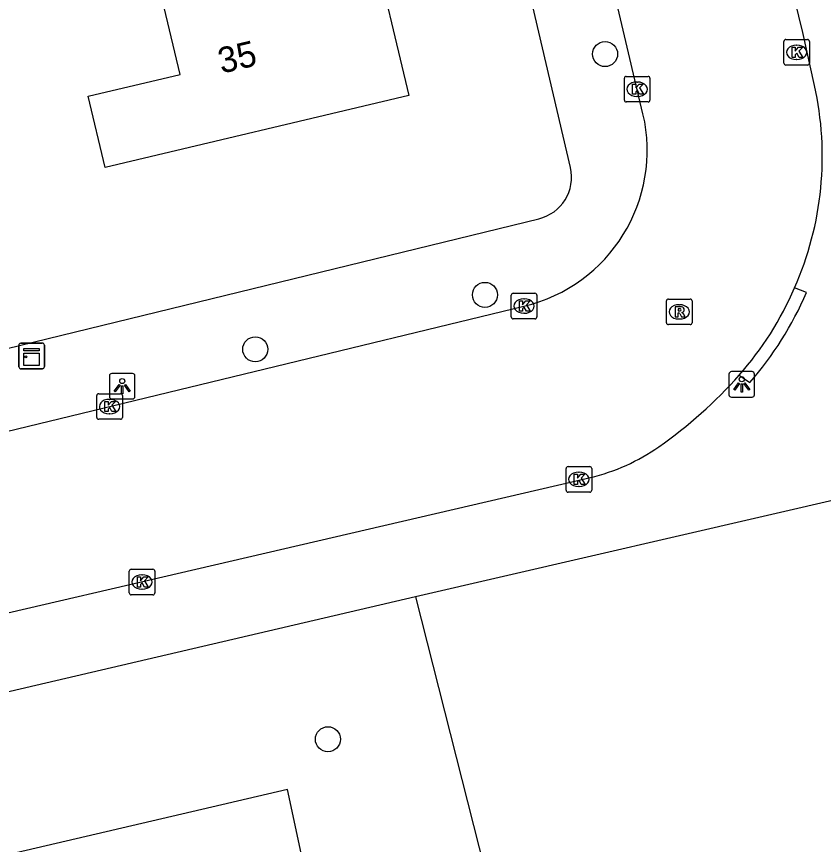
# Model space of a CAD drawing. Extents: x 162026 to 163499, y 387297 to 388169.
# Drawn here: x 163106.76 to 163138.32, y 387943.47 to 387975.82 of the extents above; entities that cross this region are included whole.
import ezdxf

# ---------------------------------------------------------------- set-up
doc = ezdxf.new("R2010")
doc.units = 0
for name, color, linetype in [('IMGEO_Boom', 7, 'Continuous'), ('IMGEO_Groenvoorziening', 7, 'Continuous'), ('IMGEO_Kast', 7, 'Continuous'), ('IMGEO_Kolk', 7, 'Continuous'), ('IMGEO_Lichtpunt', 7, 'Continuous'), ('IMGEO_Pand', 7, 'Continuous'), ('IMGEO_Pand_nummerreeks', 7, 'Continuous'), ('IMGEO_Rijbaan_lokaal_open', 7, 'Continuous'), ('IMGEO_Rioolput', 7, 'Continuous'), ('IMGEO_Voetpad_open', 7, 'Continuous')]:
    doc.layers.add(name, color=color, linetype=linetype)

msp = doc.modelspace()

# ---------------------------------------------------------------- linework, layer by layer
at = {"layer": 'IMGEO_Boom'}
for centre in [(163129.777, 387974.357), (163125.077, 387964.949), (163116.094, 387962.821), (163118.936, 387947.585)]:
    msp.add_circle(centre, 0.489, dxfattribs=at)
at = {"layer": 'IMGEO_Groenvoorziening'}
for points in [[(163122.355, 387953.142), (163129.826, 387923.728)], [(163122.45, 387921.881), (163117.36, 387945.614), (163071.72, 387934.977), (163076.092, 387916.046)]]:
    msp.add_lwpolyline(points, dxfattribs=at)
at = {"layer": 'IMGEO_Kast'}
for p, q in [((163106.849, 387962.134), (163106.849, 387962.975)), ((163106.849, 387962.975), (163106.849, 387962.134)), ((163106.924, 387963.059), (163107.765, 387963.059)), ((163107.765, 387963.059), (163106.924, 387963.059)), ((163107.849, 387962.984), (163107.849, 387962.143)), ((163107.849, 387962.143), (163107.849, 387962.984)), ((163107.774, 387962.059), (163106.933, 387962.059)), ((163106.933, 387962.059), (163107.774, 387962.059))]:
    msp.add_line(p, q, dxfattribs=at)
for points in [[(163107.044, 387962.849), (163107.644, 387962.849), (163107.644, 387962.764), (163107.044, 387962.764), (163107.044, 387962.849)], [(163107.044, 387962.674), (163107.644, 387962.674), (163107.644, 387962.185), (163107.044, 387962.185), (163107.044, 387962.674)]]:
    msp.add_lwpolyline(points, dxfattribs=at)
msp.add_circle((163107.128, 387962.523), 0.0377, dxfattribs=at)
for centre, start, end in [((163106.927, 387962.981), 92.4484, 184.2845), ((163106.927, 387962.981), 92.4484, 184.2845), ((163107.771, 387962.981), 2.4484, 94.2845), ((163107.771, 387962.981), 2.4484, 94.2845), ((163106.927, 387962.137), 182.4484, 274.2845), ((163106.927, 387962.137), 182.4484, 274.2845), ((163107.771, 387962.137), 272.4484, 4.2845), ((163107.771, 387962.137), 272.4484, 4.2845)]:
    msp.add_arc(centre, 0.0779, start, end, dxfattribs=at)
at = {"layer": 'IMGEO_Kolk'}
for p, q in [((163136.842, 387974.927), (163137.694, 387974.927)), ((163136.767, 387974.001), (163136.767, 387974.853)), ((163137.255, 387974.707), (163137.28, 387974.707)), ((163137.768, 387974.853), (163137.768, 387974.001)), ((163137.694, 387973.927), (163136.842, 387973.927)), ((163137.278, 387974.147), (163137.253, 387974.147)), ((163130.53, 387972.559), (163130.53, 387973.411)), ((163130.605, 387973.485), (163131.457, 387973.485)), ((163131.531, 387973.411), (163131.531, 387972.559)), ((163131.018, 387973.265), (163131.043, 387973.265)), ((163131.041, 387972.705), (163131.016, 387972.705)), ((163131.457, 387972.485), (163130.605, 387972.485)), ((163126.106, 387964.084), (163126.106, 387964.936)), ((163126.181, 387965.01), (163127.033, 387965.01)), ((163127.107, 387964.936), (163127.107, 387964.084)), ((163126.594, 387964.79), (163126.619, 387964.79)), ((163126.617, 387964.23), (163126.592, 387964.23)), ((163127.033, 387964.01), (163126.181, 387964.01)), ((163109.897, 387960.159), (163109.897, 387961.011)), ((163109.972, 387961.085), (163110.824, 387961.085)), ((163110.898, 387961.011), (163110.898, 387960.159)), ((163110.385, 387960.865), (163110.41, 387960.865)), ((163110.824, 387960.085), (163109.972, 387960.085)), ((163110.408, 387960.305), (163110.383, 387960.305)), ((163128.251, 387957.313), (163128.251, 387958.165)), ((163128.326, 387958.239), (163129.178, 387958.239)), ((163129.252, 387958.165), (163129.252, 387957.313)), ((163128.739, 387958.019), (163128.764, 387958.019)), ((163128.762, 387957.459), (163128.737, 387957.459)), ((163129.178, 387957.239), (163128.326, 387957.239)), ((163111.242, 387954.227), (163112.094, 387954.227)), ((163111.167, 387953.301), (163111.167, 387954.153)), ((163111.655, 387954.007), (163111.68, 387954.007)), ((163112.168, 387954.153), (163112.168, 387953.301)), ((163112.094, 387953.227), (163111.242, 387953.227)), ((163111.678, 387953.447), (163111.653, 387953.447))]:
    msp.add_line(p, q, dxfattribs=at)
for points in [[(163136.842, 387974.927), (163137.694, 387974.927)], [(163136.767, 387974.001), (163136.767, 387974.853)], [(163137.088, 387974.627), (163137.211, 387974.627), (163137.211, 387974.476), (163137.341, 387974.627), (163137.505, 387974.627), (163137.359, 387974.476), (163137.512, 387974.227), (163137.36, 387974.227), (163137.275, 387974.391), (163137.211, 387974.324), (163137.211, 387974.227), (163137.088, 387974.227), (163137.088, 387974.627)], [(163137.768, 387974.853), (163137.768, 387974.001)], [(163137.694, 387973.927), (163136.842, 387973.927)], [(163130.53, 387972.559), (163130.53, 387973.411)], [(163130.605, 387973.485), (163131.457, 387973.485)], [(163131.531, 387973.411), (163131.531, 387972.559)], [(163130.851, 387973.185), (163130.974, 387973.185), (163130.974, 387973.034), (163131.104, 387973.185), (163131.268, 387973.185), (163131.122, 387973.034), (163131.275, 387972.785), (163131.123, 387972.785), (163131.038, 387972.949), (163130.974, 387972.882), (163130.974, 387972.785), (163130.851, 387972.785), (163130.851, 387973.185)], [(163131.457, 387972.485), (163130.605, 387972.485)], [(163126.106, 387964.084), (163126.106, 387964.936)], [(163126.181, 387965.01), (163127.033, 387965.01)], [(163127.107, 387964.936), (163127.107, 387964.084)], [(163126.427, 387964.71), (163126.55, 387964.71), (163126.55, 387964.559), (163126.68, 387964.71), (163126.844, 387964.71), (163126.698, 387964.559), (163126.851, 387964.31), (163126.699, 387964.31), (163126.614, 387964.474), (163126.55, 387964.407), (163126.55, 387964.31), (163126.427, 387964.31), (163126.427, 387964.71)], [(163127.033, 387964.01), (163126.181, 387964.01)], [(163109.897, 387960.159), (163109.897, 387961.011)], [(163109.972, 387961.085), (163110.824, 387961.085)], [(163110.898, 387961.011), (163110.898, 387960.159)], [(163110.218, 387960.785), (163110.341, 387960.785), (163110.341, 387960.634), (163110.471, 387960.785), (163110.635, 387960.785), (163110.489, 387960.634), (163110.642, 387960.385), (163110.49, 387960.385), (163110.405, 387960.549), (163110.341, 387960.482), (163110.341, 387960.385), (163110.218, 387960.385), (163110.218, 387960.785)], [(163110.824, 387960.085), (163109.972, 387960.085)], [(163128.251, 387957.313), (163128.251, 387958.165)], [(163128.326, 387958.239), (163129.178, 387958.239)], [(163129.252, 387958.165), (163129.252, 387957.313)], [(163128.572, 387957.939), (163128.695, 387957.939), (163128.695, 387957.788), (163128.825, 387957.939), (163128.989, 387957.939), (163128.843, 387957.788), (163128.996, 387957.539), (163128.844, 387957.539), (163128.759, 387957.703), (163128.695, 387957.636), (163128.695, 387957.539), (163128.572, 387957.539), (163128.572, 387957.939)], [(163129.178, 387957.239), (163128.326, 387957.239)], [(163111.242, 387954.227), (163112.094, 387954.227)], [(163111.167, 387953.301), (163111.167, 387954.153)], [(163111.488, 387953.927), (163111.611, 387953.927), (163111.611, 387953.776), (163111.741, 387953.927), (163111.905, 387953.927), (163111.759, 387953.776), (163111.912, 387953.527), (163111.76, 387953.527), (163111.675, 387953.691), (163111.611, 387953.624), (163111.611, 387953.527), (163111.488, 387953.527), (163111.488, 387953.927)], [(163112.168, 387954.153), (163112.168, 387953.301)], [(163112.094, 387953.227), (163111.242, 387953.227)]]:
    msp.add_lwpolyline(points, dxfattribs=at)
for centre, start, end in [((163136.844, 387974.851), 91.552, 178.448), ((163136.844, 387974.851), 91.552, 178.448), ((163137.692, 387974.851), 1.552, 88.448), ((163137.692, 387974.851), 1.552, 88.448), ((163136.844, 387974.003), 181.552, 268.448), ((163136.844, 387974.003), 181.552, 268.448), ((163137.692, 387974.003), 271.552, 358.448), ((163137.692, 387974.003), 271.552, 358.448), ((163130.607, 387973.409), 91.552, 178.448), ((163130.607, 387973.409), 91.552, 178.448), ((163131.455, 387973.409), 1.552, 88.448), ((163131.455, 387973.409), 1.552, 88.448), ((163130.607, 387972.561), 181.552, 268.448), ((163130.607, 387972.561), 181.552, 268.448), ((163131.455, 387972.561), 271.552, 358.448), ((163131.455, 387972.561), 271.552, 358.448), ((163126.183, 387964.934), 91.552, 178.448), ((163126.183, 387964.934), 91.552, 178.448), ((163127.031, 387964.934), 1.552, 88.448), ((163127.031, 387964.934), 1.552, 88.448), ((163126.183, 387964.086), 181.552, 268.448), ((163126.183, 387964.086), 181.552, 268.448), ((163127.031, 387964.086), 271.552, 358.448), ((163127.031, 387964.086), 271.552, 358.448), ((163109.974, 387961.009), 91.552, 178.448), ((163109.974, 387961.009), 91.552, 178.448), ((163110.822, 387961.009), 1.552, 88.448), ((163110.822, 387961.009), 1.552, 88.448), ((163109.974, 387960.161), 181.552, 268.448), ((163109.974, 387960.161), 181.552, 268.448), ((163110.822, 387960.161), 271.552, 358.448), ((163110.822, 387960.161), 271.552, 358.448), ((163128.328, 387958.163), 91.552, 178.448), ((163128.328, 387958.163), 91.552, 178.448), ((163129.176, 387958.163), 1.552, 88.448), ((163129.176, 387958.163), 1.552, 88.448), ((163128.328, 387957.315), 181.552, 268.448), ((163128.328, 387957.315), 181.552, 268.448), ((163129.176, 387957.315), 271.552, 358.448), ((163129.176, 387957.315), 271.552, 358.448), ((163111.244, 387954.151), 91.552, 178.448), ((163111.244, 387954.151), 91.552, 178.448), ((163112.092, 387954.151), 1.552, 88.448), ((163112.092, 387954.151), 1.552, 88.448), ((163111.244, 387953.303), 181.552, 268.448), ((163111.244, 387953.303), 181.552, 268.448), ((163112.092, 387953.303), 271.552, 358.448), ((163112.092, 387953.303), 271.552, 358.448)]:
    msp.add_arc(centre, 0.0765, start, end, dxfattribs=at)
for centre, major_axis, ratio, start_param, end_param in [((163137.254, 387974.427), (-0.387, 0.002), 0.722429, 4.712389, 7.853982), ((163137.279, 387974.427), (-0.39, 0.002), 0.717154, 1.570796, 4.712389), ((163131.017, 387972.985), (-0.387, 0.002), 0.722429, 4.712389, 7.853982), ((163131.042, 387972.985), (-0.39, 0.002), 0.717154, 1.570796, 4.712389), ((163126.593, 387964.51), (-0.387, 0.002), 0.722429, 4.712389, 7.853982), ((163126.618, 387964.51), (-0.39, 0.002), 0.717154, 1.570796, 4.712389), ((163110.384, 387960.585), (-0.387, 0.002), 0.722429, 4.712389, 7.853982), ((163110.409, 387960.585), (-0.39, 0.002), 0.717154, 1.570796, 4.712389), ((163128.738, 387957.739), (-0.387, 0.002), 0.722429, 4.712389, 7.853982), ((163128.763, 387957.739), (-0.39, 0.002), 0.717154, 1.570796, 4.712389), ((163111.654, 387953.727), (-0.387, 0.002), 0.722429, 4.712389, 7.853982), ((163111.679, 387953.727), (-0.39, 0.002), 0.717154, 1.570796, 4.712389)]:
    msp.add_ellipse(centre, major_axis=major_axis, ratio=ratio, start_param=start_param, end_param=end_param, dxfattribs=at)
at = {"layer": 'IMGEO_Lichtpunt'}
for p, q in [((163135.523, 387961.948), (163134.715, 387961.948)), ((163135.523, 387961.948), (163134.715, 387961.948)), ((163110.393, 387961.781), (163110.393, 387960.974)), ((163110.393, 387961.781), (163110.393, 387960.974)), ((163111.295, 387961.876), (163110.487, 387961.876)), ((163111.295, 387961.876), (163110.487, 387961.876)), ((163111.389, 387960.974), (163111.389, 387961.781)), ((163111.389, 387960.974), (163111.389, 387961.781)), ((163134.621, 387961.853), (163134.621, 387961.046)), ((163134.621, 387961.853), (163134.621, 387961.046)), ((163135.617, 387961.046), (163135.617, 387961.853)), ((163135.617, 387961.046), (163135.617, 387961.853)), ((163110.487, 387960.88), (163111.295, 387960.88)), ((163110.487, 387960.88), (163111.295, 387960.88)), ((163134.715, 387960.952), (163135.523, 387960.952)), ((163134.715, 387960.952), (163135.523, 387960.952))]:
    msp.add_line(p, q, dxfattribs=at)
for points in [[(163110.767, 387961.445), (163110.806, 387961.417), (163110.618, 387961.155), (163110.58, 387961.182), (163110.767, 387961.445)], [(163110.869, 387961.397), (163110.916, 387961.397), (163110.916, 387961.075), (163110.869, 387961.075), (163110.869, 387961.397)], [(163110.979, 387961.417), (163111.017, 387961.444), (163111.204, 387961.182), (163111.165, 387961.154), (163110.979, 387961.417)], [(163134.995, 387961.517), (163135.034, 387961.489), (163134.846, 387961.227), (163134.808, 387961.254), (163134.995, 387961.517)], [(163135.097, 387961.469), (163135.144, 387961.469), (163135.144, 387961.147), (163135.097, 387961.147), (163135.097, 387961.469)], [(163135.207, 387961.489), (163135.245, 387961.516), (163135.432, 387961.254), (163135.393, 387961.226), (163135.207, 387961.489)]]:
    msp.add_lwpolyline(points, dxfattribs=at)
for centre in [(163110.892, 387961.579), (163135.12, 387961.651)]:
    msp.add_circle(centre, 0.0994, dxfattribs=at)
for centre, start, end in [((163134.715, 387961.853), 90, 180), ((163134.715, 387961.853), 90, 180), ((163135.523, 387961.853), 0, 90), ((163135.523, 387961.853), 0, 90), ((163110.487, 387961.781), 90, 180), ((163110.487, 387961.781), 90, 180), ((163111.295, 387961.781), 0, 90), ((163111.295, 387961.781), 0, 90), ((163110.487, 387960.974), 180, 270), ((163110.487, 387960.974), 180, 270), ((163111.295, 387960.974), 270, 0), ((163111.295, 387960.974), 270, 360), ((163134.715, 387961.046), 180, 270), ((163134.715, 387961.046), 180, 270), ((163135.523, 387961.046), 270, 0), ((163135.523, 387961.046), 270, 360)]:
    msp.add_arc(centre, 0.0946, start, end, dxfattribs=at)
at = {"layer": 'IMGEO_Pand'}
msp.add_lwpolyline([(163120.604, 387979.028), (163122.095, 387972.734), (163110.221, 387969.92), (163109.56, 387972.709), (163113.152, 387973.56), (163112.321, 387977.066)], dxfattribs=at)
at = {"layer": 'IMGEO_Rijbaan_lokaal_open'}
for points in [[(163131.258, 387972.023), (163127.711, 387987.103)], [(163137.966, 387973.133), (163137.504, 387975.205), (163136.25, 387980.377)], [(163105.497, 387959.397), (163126.604, 387964.508)], [(163035.919, 387935.686), (163089.683, 387948.636), (163129.202, 387957.809)]]:
    msp.add_lwpolyline(points, dxfattribs=at)
for centre, radius, start, end in [((163125.55, 387970.362), 12.721, 336.1594, 12.5815), ((163125.172, 387970.593), 6.252, 283.2423, 13.2182), ((163125.34, 387970.35), 12.909, 318.5969, 336.5827), ((163121.049, 387974.325), 18.757, 305.2736, 318.1585), ((163127.332, 387965.557), 7.97, 283.5664, 304.7983)]:
    msp.add_arc(centre, radius, start, end, dxfattribs=at)
at = {"layer": 'IMGEO_Rioolput'}
for p, q in [((163132.177, 387963.859), (163132.177, 387964.711)), ((163132.252, 387964.785), (163133.104, 387964.785)), ((163132.665, 387964.565), (163132.69, 387964.565)), ((163133.178, 387964.711), (163133.178, 387963.859)), ((163132.688, 387964.005), (163132.663, 387964.005)), ((163133.104, 387963.785), (163132.252, 387963.785))]:
    msp.add_line(p, q, dxfattribs=at)
for points in [[(163132.177, 387963.859), (163132.177, 387964.711)], [(163132.252, 387964.785), (163133.104, 387964.785)], [(163133.178, 387964.711), (163133.178, 387963.859)], [(163132.766, 387964.483), (163132.514, 387964.485), (163132.514, 387964.085)], [(163132.514, 387964.085), (163132.638, 387964.085), (163132.638, 387964.247), (163132.649, 387964.247)], [(163132.692, 387964.404), (163132.638, 387964.404), (163132.638, 387964.323)], [(163132.638, 387964.323), (163132.69, 387964.323)], [(163132.696, 387964.218), (163132.767, 387964.085), (163132.907, 387964.085), (163132.842, 387964.211)], [(163133.104, 387963.785), (163132.252, 387963.785)]]:
    msp.add_lwpolyline(points, dxfattribs=at)
for centre, radius, start, end in [((163132.254, 387964.709), 0.0765, 91.552, 178.448), ((163132.254, 387964.709), 0.0765, 91.552, 178.448), ((163133.102, 387964.709), 0.0765, 1.552, 88.448), ((163133.102, 387964.709), 0.0765, 1.552, 88.448), ((163132.648, 387964.194), 0.0533, 26.0293, 88.6989), ((163132.674, 387964.512), 0.19, 274.7715, 282.9687), ((163132.698, 387964.308), 0.0964, 77.0061, 93.1865), ((163132.712, 387964.365), 0.0378, 276.6634, 79.6772), ((163132.765, 387964.373), 0.109, 350.3612, 89.416), ((163132.763, 387964.373), 0.112, 277.5842, 350.9817), ((163132.747, 387964.158), 0.108, 29.5134, 73.7905), ((163132.254, 387963.861), 0.0765, 181.552, 268.448), ((163132.254, 387963.861), 0.0765, 181.552, 268.448), ((163133.102, 387963.861), 0.0765, 271.552, 358.448), ((163133.102, 387963.861), 0.0765, 271.552, 358.448)]:
    msp.add_arc(centre, radius, start, end, dxfattribs=at)
for centre, major_axis, ratio, start_param, end_param in [((163132.664, 387964.285), (-0.387, 0.002), 0.722429, 4.712389, 7.853982), ((163132.689, 387964.285), (-0.39, 0.002), 0.717154, 1.570796, 4.712389)]:
    msp.add_ellipse(centre, major_axis=major_axis, ratio=ratio, start_param=start_param, end_param=end_param, dxfattribs=at)
at = {"layer": 'IMGEO_Voetpad_open'}
for points in [[(163128.423, 387969.924), (163121.379, 388000), (163117.774, 388015.39), (163116.251, 388021.894), (163113.658, 388032.963)], [(163101.041, 387961.553), (163127.18, 387967.924)], [(163137.654, 387965.041), (163137.186, 387965.22)], [(163135.023, 387961.813), (163135.433, 387961.522)], [(163139.405, 387957.08), (163122.355, 387953.142)], [(163122.355, 387953.142), (163064.303, 387939.601)]]:
    msp.add_lwpolyline(points, dxfattribs=at)
for centre, radius, start, end in [((163126.799, 387969.547), 1.667, 283.2084, 13.0697), ((163125.348, 387970.347), 13.401, 318.8101, 336.6741)]:
    msp.add_arc(centre, radius, start, end, dxfattribs=at)

# ---------------------------------------------------------------- texts
at = {"layer": 'IMGEO_Pand_nummerreeks'}
msp.add_text('35', height=1, rotation=13.3325, dxfattribs=at).set_placement((163114.773, 387973.588))

doc.saveas('drawing.dxf')
